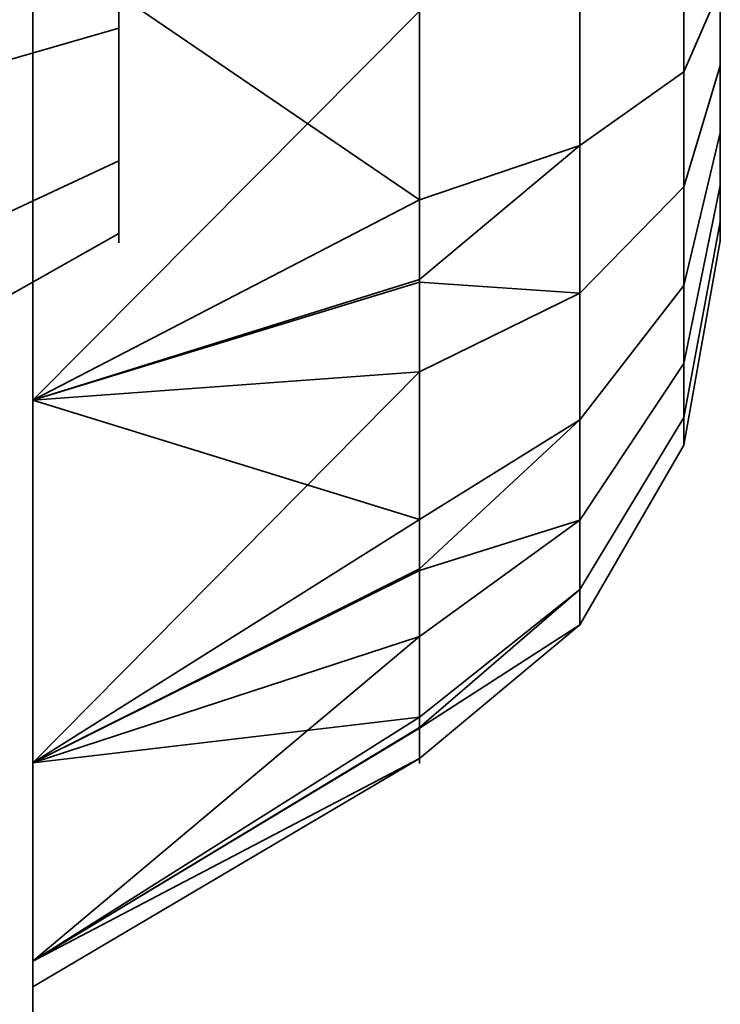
# Model space of a CAD drawing. Header units: millimetres. Extents: x -503 to 6703, y -110 to 249.
# Tile 946 of 1056: x 4031.485 to 4032.3, y -12.986 to -11.84. Entities that reach past the tile are written whole.
import ezdxf

# ---------------------------------------------------------------- set-up
doc = ezdxf.new("R2010")
doc.units = ezdxf.units.MM
doc.layers.add('152', color=7, linetype='Continuous', true_color=0xffffff)

# ---------------------------------------------------------------- blocks, each defined once
blk = doc.blocks.new('UG_SURFACE_348')
at = {"layer": '152', "color": 252, "linetype": 'Continuous', "lineweight": 35}
for points in [[(4030.7999, -22.0201, 980), (4030.7999, -1.6, 980), (4031.4999, -1.6, 980), (4031.4999, -22.0201, 980)], [(4031.4999, -11.1779, 983.7008), (4031.4999, -11.7428, 983.6414), (4031.4999, -22.0201, 980), (4031.4999, -1.6, 980)], [(4031.3549, -2.3881, 1164.1217), (4031.4999, -1.659, 1164.436), (4031.4999, -22.0201, 1172.0912)], [(4031.4999, -22.0201, 997.9088), (4031.4999, -1.659, 1005.5641), (4031.3549, -2.3881, 1005.8782)], [(4031.4999, -9.283, 994.683), (4031.4999, -8.7428, 994.8586), (4031.4999, -1.659, 1005.5641), (4031.4999, -22.0201, 997.9088)], [(4031.4999, -22.0201, 1172.0912), (4031.4999, -1.659, 1164.436), (4031.4999, -3, 1165)], [(4031.4999, -22.0201, 1172.0912), (4031.3864, -22.2146, 1171.5738), (4031.3549, -2.3881, 1164.1217)], [(4031.3549, -2.3881, 1005.8782), (4031.3864, -22.2146, 998.4262), (4031.4999, -22.0201, 997.9088)], [(4031.4999, -22.0201, 1190.0001), (4031.4999, -3, 1165), (4031.4999, -9.7051, 1175.6971)], [(4031.4999, -3, 1165), (4031.4999, -22.0201, 1190.0001), (4031.4999, -22.0201, 1172.0912)], [(4031.4999, -22.0201, 1190.0001), (4031.4999, -5, 1190.0001), (4030.7999, -5, 1190.0001), (4030.7999, -22.0201, 1190.0001)], [(4031.4999, -5, 1190.0001), (4031.4999, -22.0201, 1190.0001), (4031.4999, -11.7428, 1186.3586), (4031.4999, -11.1779, 1186.2992)], [(4031.4999, -12.7051, 985.8029), (4031.4999, -7.686, 992.4849), (4031.4999, -8.1779, 992.2009)], [(4031.4999, -7.686, 992.4849), (4031.4999, -12.7051, 985.8029), (4031.4999, -12.283, 986.183)], [(4031.4999, -12.283, 986.183), (4031.4999, -11.7428, 986.3585), (4031.4999, -7.686, 992.4849)], [(4031.4999, -8.1779, 992.2009), (4031.4999, -8.7428, 992.1415), (4031.4999, -12.7051, 985.8029)], [(4031.4999, -12.7051, 985.8029), (4031.4999, -8.7428, 992.1415), (4031.4999, -9.283, 992.317)], [(4031.4999, -11.7428, 1183.6414), (4031.4999, -12.283, 1183.817), (4031.4999, -9.283, 1177.683)], [(4031.4999, -22.0201, 997.9088), (4031.4999, -9.7051, 994.3029), (4031.4999, -9.283, 994.683)], [(4031.4999, -9.7051, 1177.303), (4031.4999, -9.283, 1177.683), (4031.4999, -12.283, 1183.817)], [(4031.4999, -12.7051, 985.8029), (4031.4999, -9.283, 992.317), (4031.4999, -9.7051, 992.6971), (4031.4999, -22.0201, 980)], [(4031.4999, -22.0201, 1190.0001), (4031.4999, -9.7051, 1175.6971), (4031.4999, -9.9362, 1176.216)], [(4031.4999, -9.9362, 1176.784), (4031.4999, -9.7051, 1177.303), (4031.4999, -12.283, 1183.817)], [(4031.4999, -22.0201, 980), (4031.4999, -9.7051, 992.6971), (4031.4999, -9.9362, 993.216)], [(4031.4999, -9.9362, 993.784), (4031.4999, -9.7051, 994.3029), (4031.4999, -22.0201, 997.9088)], [(4031.4999, -12.283, 1183.817), (4031.4999, -9.9362, 1176.216), (4031.4999, -9.966, 1176.5)], [(4031.4999, -9.9362, 1176.216), (4031.4999, -12.283, 1183.817), (4031.4999, -12.7051, 1184.1971), (4031.4999, -22.0201, 1190.0001)], [(4031.4999, -9.966, 1176.5), (4031.4999, -9.9362, 1176.784), (4031.4999, -12.283, 1183.817)], [(4031.4999, -22.0201, 997.9088), (4031.4999, -22.0201, 980), (4031.4999, -9.9362, 993.216), (4031.4999, -9.966, 993.5)], [(4031.4999, -9.966, 993.5), (4031.4999, -9.9362, 993.784), (4031.4999, -22.0201, 997.9088)], [(4031.6, -11.85, 985.433), (4031.6, -11.6523, 985.4972), (4031.6, -11.4455, 985.4755), (4031.6, -11.6, 985)], [(4031.6, -11.85, 1185.433), (4031.6, -11.6523, 1185.4973), (4031.6, -11.4455, 1185.4756), (4031.6, -11.6, 1184.9999)], [(4031.6, -11.6523, 984.5027), (4031.6, -11.85, 984.567), (4031.6, -12.0045, 984.7061), (4031.6, -11.6, 985)], [(4031.6, -12.0045, 984.7061), (4031.6, -12.0891, 984.8961), (4031.6, -12.0891, 985.104), (4031.6, -11.6, 985)], [(4031.6, -12.0891, 985.104), (4031.6, -12.0045, 985.2939), (4031.6, -11.85, 985.433), (4031.6, -11.6, 985)], [(4031.6, -11.6523, 1184.5027), (4031.6, -11.85, 1184.567), (4031.6, -12.0045, 1184.7061), (4031.6, -11.6, 1184.9999)], [(4031.6, -12.0045, 1184.7061), (4031.6, -12.0891, 1184.896), (4031.6, -12.0891, 1185.104), (4031.6, -11.6, 1184.9999)], [(4031.6, -12.0891, 1185.104), (4031.6, -12.0045, 1185.2939), (4031.6, -11.85, 1185.433), (4031.6, -11.6, 1184.9999)], [(4032.1364, -11.6, 1184.0501), (4032.1364, -11.9864, 1184.1322), (4031.95, -12.0499, 1183.9894), (4031.95, -11.7119, 1183.9175)], [(4032.1364, -11.6, 984.05), (4032.1364, -11.9864, 984.1322), (4031.95, -12.0499, 983.9894), (4031.95, -11.7119, 983.9175)], [(4032.2576, -11.6, 1184.2606), (4032.2576, -11.9007, 1184.3245), (4032.1364, -11.9864, 1184.1322), (4032.1364, -11.6, 1184.0501)], [(4032.2576, -11.6, 984.2606), (4032.2576, -11.9007, 984.3245), (4032.1364, -11.9864, 984.1322), (4032.1364, -11.6, 984.05)], [(4032.3, -11.6, 1184.5), (4032.3, -11.8034, 1184.5433), (4032.2576, -11.9007, 1184.3245), (4032.2576, -11.6, 1184.2606)], [(4032.3, -11.6, 984.5), (4032.3, -11.8034, 984.5432), (4032.2576, -11.9007, 984.3245), (4032.2576, -11.6, 984.2606)], [(4032.3, -11.704, 1185.4891), (4032.3, -11.8939, 1185.4045), (4032.3, -12.033, 1185.25), (4032.3, -11.6, 1184.9999)], [(4032.3, -12.033, 1185.25), (4032.3, -12.0973, 1185.0523), (4032.3, -12.0755, 1184.8454), (4032.3, -11.6, 1184.9999)], [(4032.3, -12.0755, 1184.8454), (4032.3, -11.9716, 1184.6654), (4032.3, -11.8034, 1184.5433), (4032.3, -11.6, 1184.9999)], [(4032.3, -11.704, 985.4891), (4032.3, -11.8939, 985.4045), (4032.3, -12.033, 985.25), (4032.3, -11.6, 985)], [(4032.3, -12.033, 985.25), (4032.3, -12.0973, 985.0523), (4032.3, -12.0755, 984.8455), (4032.3, -11.6, 985)], [(4032.3, -12.0755, 984.8455), (4032.3, -11.9716, 984.6655), (4032.3, -11.8034, 984.5432), (4032.3, -11.6, 985)], [(4031.6, -11.6523, 985.4972), (4031.6, -11.85, 985.433), (4030.7999, -12.0809, 985.833), (4030.7999, -11.7005, 985.9566)], [(4031.6, -11.85, 984.567), (4031.6, -11.6523, 984.5027), (4030.7999, -11.7005, 984.0434), (4030.7999, -12.0809, 984.167)], [(4031.6, -11.6523, 1185.4973), (4031.6, -11.85, 1185.433), (4030.7999, -12.0809, 1185.833), (4030.7999, -11.7005, 1185.9566)], [(4031.6, -11.85, 1184.567), (4031.6, -11.6523, 1184.5027), (4030.7999, -11.7005, 1184.0434), (4030.7999, -12.0809, 1184.167)], [(4032.3, -11.8939, 1185.4045), (4032.3, -11.704, 1185.4891), (4032.2576, -11.7537, 1185.7233), (4032.2576, -12.0346, 1185.5983)], [(4032.3, -11.8939, 985.4045), (4032.3, -11.704, 985.4891), (4032.2576, -11.7537, 985.7233), (4032.2576, -12.0346, 985.5982)], [(4031.4999, -11.7428, 1183.6414), (4031.95, -11.7119, 1183.9175), (4031.95, -12.0499, 1183.9894)], [(4031.4999, -11.7428, 983.6414), (4031.95, -11.7119, 983.9175), (4031.95, -12.0499, 983.9894)], [(4031.4999, -22.0201, 1190.0001), (4031.4999, -12.283, 1186.183), (4031.4999, -11.7428, 1186.3586)], [(4031.4999, -22.0201, 980), (4031.4999, -11.7428, 983.6414), (4031.4999, -12.283, 983.817)], [(4031.95, -12.0499, 1183.9894), (4031.4999, -12.283, 1183.817), (4031.4999, -11.7428, 1183.6414)], [(4031.95, -11.83, 1186.082), (4031.4999, -11.7428, 1186.3586), (4031.4999, -12.283, 1186.183)], [(4031.95, -12.0499, 983.9894), (4031.4999, -12.283, 983.817), (4031.4999, -11.7428, 983.6414)], [(4031.95, -11.83, 986.082), (4031.4999, -11.7428, 986.3585), (4031.4999, -12.283, 986.183)], [(4032.2576, -12.0346, 1185.5983), (4032.2576, -11.7537, 1185.7233), (4032.1364, -11.7975, 1185.9292), (4032.1364, -12.1584, 1185.7685)], [(4032.2576, -12.0346, 985.5982), (4032.2576, -11.7537, 985.7233), (4032.1364, -11.7975, 985.9292), (4032.1364, -12.1584, 985.7685)], [(4032.1364, -12.1584, 1185.7685), (4032.1364, -11.7975, 1185.9292), (4031.95, -11.83, 1186.082), (4031.95, -12.1457, 1185.9415)], [(4032.1364, -12.1584, 985.7685), (4032.1364, -11.7975, 985.9292), (4031.95, -11.83, 986.082), (4031.95, -12.1457, 985.9415)], [(4032.3, -11.8034, 1184.5433), (4032.3, -11.9716, 1184.6654), (4032.2576, -12.1495, 1184.5052), (4032.2576, -11.9007, 1184.3245)], [(4032.3, -11.8034, 984.5432), (4032.3, -11.9716, 984.6655), (4032.2576, -12.1495, 984.5052), (4032.2576, -11.9007, 984.3245)], [(4031.4999, -12.283, 1186.183), (4031.95, -12.1457, 1185.9415), (4031.95, -11.83, 1186.082)], [(4031.4999, -12.283, 986.183), (4031.95, -12.1457, 985.9415), (4031.95, -11.83, 986.082)], [(4031.6, -11.85, 985.433), (4031.6, -12.0045, 985.2939), (4030.7999, -12.3782, 985.5654), (4030.7999, -12.0809, 985.833)], [(4031.6, -12.0045, 984.7061), (4031.6, -11.85, 984.567), (4030.7999, -12.0809, 984.167), (4030.7999, -12.3782, 984.4346)], [(4031.6, -11.85, 1185.433), (4031.6, -12.0045, 1185.2939), (4030.7999, -12.3782, 1185.5654), (4030.7999, -12.0809, 1185.833)], [(4031.6, -12.0045, 1184.7061), (4031.6, -11.85, 1184.567), (4030.7999, -12.0809, 1184.167), (4030.7999, -12.3782, 1184.4347)], [(4032.3, -12.033, 1185.25), (4032.3, -11.8939, 1185.4045), (4032.2576, -12.0346, 1185.5983), (4032.2576, -12.2404, 1185.3697)], [(4032.3, -12.033, 985.25), (4032.3, -11.8939, 985.4045), (4032.2576, -12.0346, 985.5982), (4032.2576, -12.2404, 985.3697)], [(4032.2576, -11.9007, 1184.3245), (4032.2576, -12.1495, 1184.5052), (4032.1364, -12.306, 1184.3643), (4032.1364, -11.9864, 1184.1322)], [(4032.2576, -11.9007, 984.3245), (4032.2576, -12.1495, 984.5052), (4032.1364, -12.306, 984.3643), (4032.1364, -11.9864, 984.1322)], [(4032.3, -11.9716, 1184.6654), (4032.3, -12.0755, 1184.8454), (4032.2576, -12.3032, 1184.7715), (4032.2576, -12.1495, 1184.5052)], [(4032.3, -11.9716, 984.6655), (4032.3, -12.0755, 984.8455), (4032.2576, -12.3032, 984.7715), (4032.2576, -12.1495, 984.5052)], [(4032.1364, -11.9864, 1184.1322), (4032.1364, -12.306, 1184.3643), (4031.95, -12.4221, 1184.2598), (4031.95, -12.1425, 1184.0566)], [(4031.95, -12.1425, 1184.0566), (4031.95, -12.0499, 1183.9894), (4032.1364, -11.9864, 1184.1322)], [(4032.1364, -11.9864, 984.1322), (4032.1364, -12.306, 984.3643), (4031.95, -12.4221, 984.2598), (4031.95, -12.1425, 984.0567)], [(4031.95, -12.1425, 984.0567), (4031.95, -12.0499, 983.9894), (4032.1364, -11.9864, 984.1322)], [(4031.6, -12.0045, 985.2939), (4031.6, -12.0891, 985.104), (4030.7999, -12.5409, 985.2), (4030.7999, -12.3782, 985.5654)], [(4031.6, -12.0891, 984.8961), (4031.6, -12.0045, 984.7061), (4030.7999, -12.3782, 984.4346), (4030.7999, -12.5409, 984.8)], [(4031.6, -12.0045, 1185.2939), (4031.6, -12.0891, 1185.104), (4030.7999, -12.5409, 1185.2), (4030.7999, -12.3782, 1185.5654)], [(4031.6, -12.0891, 1184.896), (4031.6, -12.0045, 1184.7061), (4030.7999, -12.3782, 1184.4347), (4030.7999, -12.5409, 1184.8)], [(4032.2576, -12.2404, 1185.3697), (4032.2576, -12.0346, 1185.5983), (4032.1364, -12.1584, 1185.7685), (4032.1364, -12.4227, 1185.475)], [(4032.2576, -12.2404, 985.3697), (4032.2576, -12.0346, 985.5982), (4032.1364, -12.1584, 985.7685), (4032.1364, -12.4227, 985.475)], [(4032.3, -12.0973, 1185.0523), (4032.3, -12.033, 1185.25), (4032.2576, -12.2404, 1185.3697), (4032.2576, -12.3354, 1185.0773)], [(4032.3, -12.0973, 985.0523), (4032.3, -12.033, 985.25), (4032.2576, -12.2404, 985.3697), (4032.2576, -12.3354, 985.0773)], [(4031.95, -12.0499, 1183.9894), (4031.95, -12.1425, 1184.0566), (4031.4999, -12.283, 1183.817)], [(4031.95, -12.0499, 983.9894), (4031.95, -12.1425, 984.0567), (4031.4999, -12.283, 983.817)], [(4032.3, -12.0755, 1184.8454), (4032.3, -12.0973, 1185.0523), (4032.2576, -12.3354, 1185.0773), (4032.2576, -12.3032, 1184.7715)], [(4032.3, -12.0755, 984.8455), (4032.3, -12.0973, 985.0523), (4032.2576, -12.3354, 985.0773), (4032.2576, -12.3032, 984.7715)], [(4031.6, -12.0891, 985.104), (4031.6, -12.0891, 984.8961), (4030.7999, -12.5409, 984.8), (4030.7999, -12.5409, 985.2)], [(4031.6, -12.0891, 1185.104), (4031.6, -12.0891, 1184.896), (4030.7999, -12.5409, 1184.8), (4030.7999, -12.5409, 1185.2)], [(4031.4999, -12.283, 1183.817), (4031.95, -12.1425, 1184.0566), (4031.95, -12.4221, 1184.2598)], [(4031.4999, -12.283, 983.817), (4031.95, -12.1425, 984.0567), (4031.95, -12.4221, 984.2598)], [(4031.95, -12.2502, 1185.895), (4031.95, -12.1457, 1185.9415), (4031.4999, -12.283, 1186.183)], [(4031.95, -12.2502, 985.895), (4031.95, -12.1457, 985.9415), (4031.4999, -12.283, 986.183)], [(4031.95, -12.1457, 1185.9415), (4031.95, -12.2502, 1185.895), (4032.1364, -12.1584, 1185.7685)], [(4031.95, -12.1457, 985.9415), (4031.95, -12.2502, 985.895), (4032.1364, -12.1584, 985.7685)], [(4032.2576, -12.1495, 1184.5052), (4032.2576, -12.3032, 1184.7715), (4032.1364, -12.5035, 1184.7064), (4032.1364, -12.306, 1184.3643)], [(4032.2576, -12.1495, 984.5052), (4032.2576, -12.3032, 984.7715), (4032.1364, -12.5035, 984.7065), (4032.1364, -12.306, 984.3643)], [(4032.1364, -12.4227, 1185.475), (4032.1364, -12.1584, 1185.7685), (4031.95, -12.2502, 1185.895), (4031.95, -12.4815, 1185.6381)], [(4032.1364, -12.4227, 985.475), (4032.1364, -12.1584, 985.7685), (4031.95, -12.2502, 985.895), (4031.95, -12.4815, 985.6381)], [(4032.2576, -12.3354, 1185.0773), (4032.2576, -12.2404, 1185.3697), (4032.1364, -12.4227, 1185.475), (4032.1364, -12.5447, 1185.0992)], [(4032.2576, -12.3354, 985.0773), (4032.2576, -12.2404, 985.3697), (4032.1364, -12.4227, 985.475), (4032.1364, -12.5447, 985.0993)], [(4031.4999, -12.7051, 1185.8029), (4031.95, -12.4815, 1185.6381), (4031.95, -12.2502, 1185.895)], [(4031.95, -12.2502, 1185.895), (4031.4999, -12.283, 1186.183), (4031.4999, -12.7051, 1185.8029)], [(4031.4999, -12.7051, 985.8029), (4031.95, -12.4815, 985.6381), (4031.95, -12.2502, 985.895)], [(4031.95, -12.2502, 985.895), (4031.4999, -12.283, 986.183), (4031.4999, -12.7051, 985.8029)], [(4031.4999, -12.7051, 1185.8029), (4031.4999, -12.283, 1186.183), (4031.4999, -22.0201, 1190.0001)], [(4031.4999, -12.283, 983.817), (4031.4999, -12.7051, 984.1971), (4031.4999, -22.0201, 980)], [(4031.95, -12.4221, 1184.2598), (4031.4999, -12.7051, 1184.1971), (4031.4999, -12.283, 1183.817)], [(4031.95, -12.4221, 984.2598), (4031.4999, -12.7051, 984.1971), (4031.4999, -12.283, 983.817)], [(4032.1364, -12.306, 1184.3643), (4032.1364, -12.5035, 1184.7064), (4031.95, -12.6521, 1184.6582), (4031.95, -12.4793, 1184.3588)], [(4031.95, -12.4793, 1184.3588), (4031.95, -12.4221, 1184.2598), (4032.1364, -12.306, 1184.3643)], [(4032.1364, -12.306, 984.3643), (4032.1364, -12.5035, 984.7065), (4031.95, -12.6521, 984.6582), (4031.95, -12.4793, 984.3588)], [(4031.95, -12.4793, 984.3588), (4031.95, -12.4221, 984.2598), (4032.1364, -12.306, 984.3643)], [(4032.2576, -12.3032, 1184.7715), (4032.2576, -12.3354, 1185.0773), (4032.1364, -12.5447, 1185.0992), (4032.1364, -12.5035, 1184.7064)], [(4032.2576, -12.3032, 984.7715), (4032.2576, -12.3354, 985.0773), (4032.1364, -12.5447, 985.0993), (4032.1364, -12.5035, 984.7065)], [(4031.95, -12.4221, 1184.2598), (4031.95, -12.4793, 1184.3588), (4031.4999, -12.7051, 1184.1971)], [(4031.95, -12.4221, 984.2598), (4031.95, -12.4793, 984.3588), (4031.4999, -12.7051, 984.1971)], [(4032.1364, -12.5447, 1185.0992), (4032.1364, -12.4227, 1185.475), (4031.95, -12.558, 1185.5531), (4031.95, -12.6648, 1185.2244)], [(4031.95, -12.4815, 1185.6381), (4031.95, -12.558, 1185.5531), (4032.1364, -12.4227, 1185.475)], [(4032.1364, -12.5447, 985.0993), (4032.1364, -12.4227, 985.475), (4031.95, -12.558, 985.5531), (4031.95, -12.6648, 985.2244)], [(4031.95, -12.4815, 985.6381), (4031.95, -12.558, 985.5531), (4032.1364, -12.4227, 985.475)], [(4031.4999, -12.7051, 1184.1971), (4031.95, -12.4793, 1184.3588), (4031.95, -12.6521, 1184.6582)], [(4031.4999, -12.7051, 984.1971), (4031.95, -12.4793, 984.3588), (4031.95, -12.6521, 984.6582)], [(4031.95, -12.558, 1185.5531), (4031.95, -12.4815, 1185.6381), (4031.4999, -12.7051, 1185.8029)], [(4031.95, -12.558, 985.5531), (4031.95, -12.4815, 985.6381), (4031.4999, -12.7051, 985.8029)], [(4032.1364, -12.5035, 1184.7064), (4032.1364, -12.5447, 1185.0992), (4031.95, -12.7002, 1185.1156), (4031.95, -12.664, 1184.7719)], [(4031.95, -12.664, 1184.7719), (4031.95, -12.6521, 1184.6582), (4032.1364, -12.5035, 1184.7064)], [(4032.1364, -12.5035, 984.7065), (4032.1364, -12.5447, 985.0993), (4031.95, -12.7002, 985.1156), (4031.95, -12.664, 984.7719)], [(4031.95, -12.664, 984.7719), (4031.95, -12.6521, 984.6582), (4032.1364, -12.5035, 984.7065)], [(4031.95, -12.6648, 1185.2244), (4031.95, -12.7002, 1185.1156), (4032.1364, -12.5447, 1185.0992)], [(4031.95, -12.6648, 985.2244), (4031.95, -12.7002, 985.1156), (4032.1364, -12.5447, 985.0993)], [(4031.4999, -12.9362, 1185.284), (4031.95, -12.6648, 1185.2244), (4031.95, -12.558, 1185.5531)], [(4031.95, -12.558, 1185.5531), (4031.4999, -12.7051, 1185.8029), (4031.4999, -12.9362, 1185.284)], [(4031.4999, -12.9362, 985.284), (4031.95, -12.6648, 985.2244), (4031.95, -12.558, 985.5531)], [(4031.95, -12.558, 985.5531), (4031.4999, -12.7051, 985.8029), (4031.4999, -12.9362, 985.284)], [(4031.95, -12.6521, 1184.6582), (4031.4999, -12.9362, 1184.716), (4031.4999, -12.7051, 1184.1971)], [(4031.95, -12.6521, 1184.6582), (4031.95, -12.664, 1184.7719), (4031.4999, -12.9362, 1184.716)], [(4031.95, -12.6521, 984.6582), (4031.4999, -12.9362, 984.716), (4031.4999, -12.7051, 984.1971)], [(4031.95, -12.6521, 984.6582), (4031.95, -12.664, 984.7719), (4031.4999, -12.9362, 984.716)], [(4031.4999, -12.966, 1184.9999), (4031.4999, -12.9362, 1184.716), (4031.95, -12.664, 1184.7719), (4031.95, -12.7002, 1185.1156)], [(4031.4999, -12.966, 985), (4031.4999, -12.9362, 984.716), (4031.95, -12.664, 984.7719), (4031.95, -12.7002, 985.1156)], [(4031.95, -12.7002, 1185.1156), (4031.95, -12.6648, 1185.2244), (4031.4999, -12.9362, 1185.284)], [(4031.95, -12.7002, 985.1156), (4031.95, -12.6648, 985.2244), (4031.4999, -12.9362, 985.284)], [(4031.95, -12.7002, 1185.1156), (4031.4999, -12.9362, 1185.284), (4031.4999, -12.966, 1184.9999)], [(4031.95, -12.7002, 985.1156), (4031.4999, -12.9362, 985.284), (4031.4999, -12.966, 985)], [(4031.4999, -22.0201, 980), (4031.4999, -12.9362, 985.284), (4031.4999, -12.7051, 985.8029)], [(4031.4999, -22.0201, 1190.0001), (4031.4999, -12.7051, 1184.1971), (4031.4999, -12.9362, 1184.716)], [(4031.4999, -22.0201, 980), (4031.4999, -12.7051, 984.1971), (4031.4999, -12.9362, 984.716)], [(4031.4999, -12.9362, 1185.284), (4031.4999, -12.7051, 1185.8029), (4031.4999, -22.0201, 1190.0001)], [(4031.4999, -22.0201, 1190.0001), (4031.4999, -12.9362, 1184.716), (4031.4999, -12.966, 1184.9999)], [(4031.4999, -12.966, 1184.9999), (4031.4999, -12.9362, 1185.284), (4031.4999, -22.0201, 1190.0001)], [(4031.4999, -22.0201, 980), (4031.4999, -12.9362, 984.716), (4031.4999, -12.966, 985)], [(4031.4999, -12.966, 985), (4031.4999, -12.9362, 985.284), (4031.4999, -22.0201, 980)]]:
    blk.add_3dface(points, dxfattribs=at)
blk = doc.blocks.new('UG_SURFACE_384')
at = {"layer": '152', "color": 252, "linetype": 'Continuous', "lineweight": 35}
for points in [[(4031.4999, 62.62, 2021.75), (4031.4999, 62.62, -7.75), (4031.4999, -26.22, -7.75), (4031.4999, -26.22, 2021.75)], [(4033, -26.22, 2020.2501), (4033, 62.62, 2020.2501), (4031.4999, 62.62, 2021.75), (4031.4999, -26.22, 2021.75)], [(4033, 62.62, -7.75), (4033, -26.22, -7.75), (4031.4999, -26.22, -7.75), (4031.4999, 62.62, -7.75)]]:
    blk.add_3dface(points, dxfattribs=at)
blk = doc.blocks.new('UG_SURFACE_385')
at = {"layer": '152', "color": 252, "linetype": 'Continuous', "lineweight": 35}
for points in [[(4031.4999, 62.62, 2021.75), (4031.4999, 62.62, -7.75), (4031.4999, -26.22, -7.75), (4031.4999, -26.22, 2021.75)], [(4033, -26.22, 2020.2501), (4033, 62.62, 2020.2501), (4031.4999, 62.62, 2021.75), (4031.4999, -26.22, 2021.75)], [(4033, 62.62, -7.75), (4033, -26.22, -7.75), (4031.4999, -26.22, -7.75), (4031.4999, 62.62, -7.75)]]:
    blk.add_3dface(points, dxfattribs=at)
blk = doc.blocks.new('UG_SURFACE_386')
at = {"layer": '152', "color": 252, "linetype": 'Continuous', "lineweight": 35}
for points in [[(4031.4999, -26.22, 2021.75), (4968.5001, -26.22, 2021.75), (4968.5001, 62.62, 2021.75), (4031.4999, 62.62, 2021.75)], [(4033, 62.62, 2020.2501), (4033, -26.22, 2020.2501), (4031.4999, -26.22, 2021.75), (4031.4999, 62.62, 2021.75)], [(3977.9999, -9.3, 2075.2499), (3977.9999, -26.22, 2075.2499), (5021.9998, -26.22, 2075.2499), (5021.9998, -9.3, 2075.2499)], [(3979.5001, -9.3, 2073.75), (5020.5002, -9.3, 2073.75), (5020.5002, -26.22, 2073.75), (3979.5001, -26.22, 2073.75)]]:
    blk.add_3dface(points, dxfattribs=at)
blk = doc.blocks.new('UG_SURFACE_391')
at = {"layer": '152', "color": 252, "linetype": 'Continuous', "lineweight": 35}
for points in [[(4030.7999, -22.0201, 980), (4030.7999, -1.6, 980), (4031.4999, -1.6, 980), (4031.4999, -22.0201, 980)], [(4031.4999, -11.1779, 983.7008), (4031.4999, -11.7428, 983.6414), (4031.4999, -22.0201, 980), (4031.4999, -1.6, 980)], [(4031.3549, -2.3881, 1164.1217), (4031.4999, -1.659, 1164.436), (4031.4999, -22.0201, 1172.0912)], [(4031.4999, -22.0201, 997.9088), (4031.4999, -1.659, 1005.5641), (4031.3549, -2.3881, 1005.8782)], [(4031.4999, -9.283, 994.683), (4031.4999, -8.7428, 994.8586), (4031.4999, -1.659, 1005.5641), (4031.4999, -22.0201, 997.9088)], [(4031.4999, -22.0201, 1172.0912), (4031.4999, -1.659, 1164.436), (4031.4999, -3, 1165)], [(4031.4999, -22.0201, 1172.0912), (4031.3864, -22.2146, 1171.5738), (4031.3549, -2.3881, 1164.1217)], [(4031.3549, -2.3881, 1005.8782), (4031.3864, -22.2146, 998.4262), (4031.4999, -22.0201, 997.9088)], [(4031.4999, -22.0201, 1190.0001), (4031.4999, -3, 1165), (4031.4999, -9.7051, 1175.6971)], [(4031.4999, -3, 1165), (4031.4999, -22.0201, 1190.0001), (4031.4999, -22.0201, 1172.0912)], [(4031.4999, -22.0201, 1190.0001), (4031.4999, -5, 1190.0001), (4030.7999, -5, 1190.0001), (4030.7999, -22.0201, 1190.0001)], [(4031.4999, -5, 1190.0001), (4031.4999, -22.0201, 1190.0001), (4031.4999, -11.7428, 1186.3586), (4031.4999, -11.1779, 1186.2992)], [(4031.4999, -12.7051, 985.8029), (4031.4999, -7.686, 992.4849), (4031.4999, -8.1779, 992.2009)], [(4031.4999, -7.686, 992.4849), (4031.4999, -12.7051, 985.8029), (4031.4999, -12.283, 986.183)], [(4031.4999, -12.283, 986.183), (4031.4999, -11.7428, 986.3585), (4031.4999, -7.686, 992.4849)], [(4031.4999, -8.1779, 992.2009), (4031.4999, -8.7428, 992.1415), (4031.4999, -12.7051, 985.8029)], [(4031.4999, -12.7051, 985.8029), (4031.4999, -8.7428, 992.1415), (4031.4999, -9.283, 992.317)], [(4031.4999, -11.7428, 1183.6414), (4031.4999, -12.283, 1183.817), (4031.4999, -9.283, 1177.683)], [(4031.4999, -22.0201, 997.9088), (4031.4999, -9.7051, 994.3029), (4031.4999, -9.283, 994.683)], [(4031.4999, -9.7051, 1177.303), (4031.4999, -9.283, 1177.683), (4031.4999, -12.283, 1183.817)], [(4031.4999, -12.7051, 985.8029), (4031.4999, -9.283, 992.317), (4031.4999, -9.7051, 992.6971), (4031.4999, -22.0201, 980)], [(4031.4999, -22.0201, 1190.0001), (4031.4999, -9.7051, 1175.6971), (4031.4999, -9.9362, 1176.216)], [(4031.4999, -9.9362, 1176.784), (4031.4999, -9.7051, 1177.303), (4031.4999, -12.283, 1183.817)], [(4031.4999, -22.0201, 980), (4031.4999, -9.7051, 992.6971), (4031.4999, -9.9362, 993.216)], [(4031.4999, -9.9362, 993.784), (4031.4999, -9.7051, 994.3029), (4031.4999, -22.0201, 997.9088)], [(4031.4999, -12.283, 1183.817), (4031.4999, -9.9362, 1176.216), (4031.4999, -9.966, 1176.5)], [(4031.4999, -9.9362, 1176.216), (4031.4999, -12.283, 1183.817), (4031.4999, -12.7051, 1184.1971), (4031.4999, -22.0201, 1190.0001)], [(4031.4999, -9.966, 1176.5), (4031.4999, -9.9362, 1176.784), (4031.4999, -12.283, 1183.817)], [(4031.4999, -22.0201, 997.9088), (4031.4999, -22.0201, 980), (4031.4999, -9.9362, 993.216), (4031.4999, -9.966, 993.5)], [(4031.4999, -9.966, 993.5), (4031.4999, -9.9362, 993.784), (4031.4999, -22.0201, 997.9088)], [(4031.6, -11.85, 985.433), (4031.6, -11.6523, 985.4972), (4031.6, -11.4455, 985.4755), (4031.6, -11.6, 985)], [(4031.6, -11.85, 1185.433), (4031.6, -11.6523, 1185.4973), (4031.6, -11.4455, 1185.4756), (4031.6, -11.6, 1184.9999)], [(4031.6, -11.6523, 984.5027), (4031.6, -11.85, 984.567), (4031.6, -12.0045, 984.7061), (4031.6, -11.6, 985)], [(4031.6, -12.0045, 984.7061), (4031.6, -12.0891, 984.8961), (4031.6, -12.0891, 985.104), (4031.6, -11.6, 985)], [(4031.6, -12.0891, 985.104), (4031.6, -12.0045, 985.2939), (4031.6, -11.85, 985.433), (4031.6, -11.6, 985)], [(4031.6, -11.6523, 1184.5027), (4031.6, -11.85, 1184.567), (4031.6, -12.0045, 1184.7061), (4031.6, -11.6, 1184.9999)], [(4031.6, -12.0045, 1184.7061), (4031.6, -12.0891, 1184.896), (4031.6, -12.0891, 1185.104), (4031.6, -11.6, 1184.9999)], [(4031.6, -12.0891, 1185.104), (4031.6, -12.0045, 1185.2939), (4031.6, -11.85, 1185.433), (4031.6, -11.6, 1184.9999)], [(4032.1364, -11.6, 1184.0501), (4032.1364, -11.9864, 1184.1322), (4031.95, -12.0499, 1183.9894), (4031.95, -11.7119, 1183.9175)], [(4032.1364, -11.6, 984.05), (4032.1364, -11.9864, 984.1322), (4031.95, -12.0499, 983.9894), (4031.95, -11.7119, 983.9175)], [(4032.2576, -11.6, 1184.2606), (4032.2576, -11.9007, 1184.3245), (4032.1364, -11.9864, 1184.1322), (4032.1364, -11.6, 1184.0501)], [(4032.2576, -11.6, 984.2606), (4032.2576, -11.9007, 984.3245), (4032.1364, -11.9864, 984.1322), (4032.1364, -11.6, 984.05)], [(4032.3, -11.6, 1184.5), (4032.3, -11.8034, 1184.5433), (4032.2576, -11.9007, 1184.3245), (4032.2576, -11.6, 1184.2606)], [(4032.3, -11.6, 984.5), (4032.3, -11.8034, 984.5432), (4032.2576, -11.9007, 984.3245), (4032.2576, -11.6, 984.2606)], [(4032.3, -11.704, 1185.4891), (4032.3, -11.8939, 1185.4045), (4032.3, -12.033, 1185.25), (4032.3, -11.6, 1184.9999)], [(4032.3, -12.033, 1185.25), (4032.3, -12.0973, 1185.0523), (4032.3, -12.0755, 1184.8454), (4032.3, -11.6, 1184.9999)], [(4032.3, -12.0755, 1184.8454), (4032.3, -11.9716, 1184.6654), (4032.3, -11.8034, 1184.5433), (4032.3, -11.6, 1184.9999)], [(4032.3, -11.704, 985.4891), (4032.3, -11.8939, 985.4045), (4032.3, -12.033, 985.25), (4032.3, -11.6, 985)], [(4032.3, -12.033, 985.25), (4032.3, -12.0973, 985.0523), (4032.3, -12.0755, 984.8455), (4032.3, -11.6, 985)], [(4032.3, -12.0755, 984.8455), (4032.3, -11.9716, 984.6655), (4032.3, -11.8034, 984.5432), (4032.3, -11.6, 985)], [(4031.6, -11.6523, 985.4972), (4031.6, -11.85, 985.433), (4030.7999, -12.0809, 985.833), (4030.7999, -11.7005, 985.9566)], [(4031.6, -11.85, 984.567), (4031.6, -11.6523, 984.5027), (4030.7999, -11.7005, 984.0434), (4030.7999, -12.0809, 984.167)], [(4031.6, -11.6523, 1185.4973), (4031.6, -11.85, 1185.433), (4030.7999, -12.0809, 1185.833), (4030.7999, -11.7005, 1185.9566)], [(4031.6, -11.85, 1184.567), (4031.6, -11.6523, 1184.5027), (4030.7999, -11.7005, 1184.0434), (4030.7999, -12.0809, 1184.167)], [(4032.3, -11.8939, 1185.4045), (4032.3, -11.704, 1185.4891), (4032.2576, -11.7537, 1185.7233), (4032.2576, -12.0346, 1185.5983)], [(4032.3, -11.8939, 985.4045), (4032.3, -11.704, 985.4891), (4032.2576, -11.7537, 985.7233), (4032.2576, -12.0346, 985.5982)], [(4031.4999, -11.7428, 1183.6414), (4031.95, -11.7119, 1183.9175), (4031.95, -12.0499, 1183.9894)], [(4031.4999, -11.7428, 983.6414), (4031.95, -11.7119, 983.9175), (4031.95, -12.0499, 983.9894)], [(4031.4999, -22.0201, 1190.0001), (4031.4999, -12.283, 1186.183), (4031.4999, -11.7428, 1186.3586)], [(4031.4999, -22.0201, 980), (4031.4999, -11.7428, 983.6414), (4031.4999, -12.283, 983.817)], [(4031.95, -12.0499, 1183.9894), (4031.4999, -12.283, 1183.817), (4031.4999, -11.7428, 1183.6414)], [(4031.95, -11.83, 1186.082), (4031.4999, -11.7428, 1186.3586), (4031.4999, -12.283, 1186.183)], [(4031.95, -12.0499, 983.9894), (4031.4999, -12.283, 983.817), (4031.4999, -11.7428, 983.6414)], [(4031.95, -11.83, 986.082), (4031.4999, -11.7428, 986.3585), (4031.4999, -12.283, 986.183)], [(4032.2576, -12.0346, 1185.5983), (4032.2576, -11.7537, 1185.7233), (4032.1364, -11.7975, 1185.9292), (4032.1364, -12.1584, 1185.7685)], [(4032.2576, -12.0346, 985.5982), (4032.2576, -11.7537, 985.7233), (4032.1364, -11.7975, 985.9292), (4032.1364, -12.1584, 985.7685)], [(4032.1364, -12.1584, 1185.7685), (4032.1364, -11.7975, 1185.9292), (4031.95, -11.83, 1186.082), (4031.95, -12.1457, 1185.9415)], [(4032.1364, -12.1584, 985.7685), (4032.1364, -11.7975, 985.9292), (4031.95, -11.83, 986.082), (4031.95, -12.1457, 985.9415)], [(4032.3, -11.8034, 1184.5433), (4032.3, -11.9716, 1184.6654), (4032.2576, -12.1495, 1184.5052), (4032.2576, -11.9007, 1184.3245)], [(4032.3, -11.8034, 984.5432), (4032.3, -11.9716, 984.6655), (4032.2576, -12.1495, 984.5052), (4032.2576, -11.9007, 984.3245)], [(4031.4999, -12.283, 1186.183), (4031.95, -12.1457, 1185.9415), (4031.95, -11.83, 1186.082)], [(4031.4999, -12.283, 986.183), (4031.95, -12.1457, 985.9415), (4031.95, -11.83, 986.082)], [(4031.6, -11.85, 985.433), (4031.6, -12.0045, 985.2939), (4030.7999, -12.3782, 985.5654), (4030.7999, -12.0809, 985.833)], [(4031.6, -12.0045, 984.7061), (4031.6, -11.85, 984.567), (4030.7999, -12.0809, 984.167), (4030.7999, -12.3782, 984.4346)], [(4031.6, -11.85, 1185.433), (4031.6, -12.0045, 1185.2939), (4030.7999, -12.3782, 1185.5654), (4030.7999, -12.0809, 1185.833)], [(4031.6, -12.0045, 1184.7061), (4031.6, -11.85, 1184.567), (4030.7999, -12.0809, 1184.167), (4030.7999, -12.3782, 1184.4347)], [(4032.3, -12.033, 1185.25), (4032.3, -11.8939, 1185.4045), (4032.2576, -12.0346, 1185.5983), (4032.2576, -12.2404, 1185.3697)], [(4032.3, -12.033, 985.25), (4032.3, -11.8939, 985.4045), (4032.2576, -12.0346, 985.5982), (4032.2576, -12.2404, 985.3697)], [(4032.2576, -11.9007, 1184.3245), (4032.2576, -12.1495, 1184.5052), (4032.1364, -12.306, 1184.3643), (4032.1364, -11.9864, 1184.1322)], [(4032.2576, -11.9007, 984.3245), (4032.2576, -12.1495, 984.5052), (4032.1364, -12.306, 984.3643), (4032.1364, -11.9864, 984.1322)], [(4032.3, -11.9716, 1184.6654), (4032.3, -12.0755, 1184.8454), (4032.2576, -12.3032, 1184.7715), (4032.2576, -12.1495, 1184.5052)], [(4032.3, -11.9716, 984.6655), (4032.3, -12.0755, 984.8455), (4032.2576, -12.3032, 984.7715), (4032.2576, -12.1495, 984.5052)], [(4032.1364, -11.9864, 1184.1322), (4032.1364, -12.306, 1184.3643), (4031.95, -12.4221, 1184.2598), (4031.95, -12.1425, 1184.0566)], [(4031.95, -12.1425, 1184.0566), (4031.95, -12.0499, 1183.9894), (4032.1364, -11.9864, 1184.1322)], [(4032.1364, -11.9864, 984.1322), (4032.1364, -12.306, 984.3643), (4031.95, -12.4221, 984.2598), (4031.95, -12.1425, 984.0567)], [(4031.95, -12.1425, 984.0567), (4031.95, -12.0499, 983.9894), (4032.1364, -11.9864, 984.1322)], [(4031.6, -12.0045, 985.2939), (4031.6, -12.0891, 985.104), (4030.7999, -12.5409, 985.2), (4030.7999, -12.3782, 985.5654)], [(4031.6, -12.0891, 984.8961), (4031.6, -12.0045, 984.7061), (4030.7999, -12.3782, 984.4346), (4030.7999, -12.5409, 984.8)], [(4031.6, -12.0045, 1185.2939), (4031.6, -12.0891, 1185.104), (4030.7999, -12.5409, 1185.2), (4030.7999, -12.3782, 1185.5654)], [(4031.6, -12.0891, 1184.896), (4031.6, -12.0045, 1184.7061), (4030.7999, -12.3782, 1184.4347), (4030.7999, -12.5409, 1184.8)], [(4032.2576, -12.2404, 1185.3697), (4032.2576, -12.0346, 1185.5983), (4032.1364, -12.1584, 1185.7685), (4032.1364, -12.4227, 1185.475)], [(4032.2576, -12.2404, 985.3697), (4032.2576, -12.0346, 985.5982), (4032.1364, -12.1584, 985.7685), (4032.1364, -12.4227, 985.475)], [(4032.3, -12.0973, 1185.0523), (4032.3, -12.033, 1185.25), (4032.2576, -12.2404, 1185.3697), (4032.2576, -12.3354, 1185.0773)], [(4032.3, -12.0973, 985.0523), (4032.3, -12.033, 985.25), (4032.2576, -12.2404, 985.3697), (4032.2576, -12.3354, 985.0773)], [(4031.95, -12.0499, 1183.9894), (4031.95, -12.1425, 1184.0566), (4031.4999, -12.283, 1183.817)], [(4031.95, -12.0499, 983.9894), (4031.95, -12.1425, 984.0567), (4031.4999, -12.283, 983.817)], [(4032.3, -12.0755, 1184.8454), (4032.3, -12.0973, 1185.0523), (4032.2576, -12.3354, 1185.0773), (4032.2576, -12.3032, 1184.7715)], [(4032.3, -12.0755, 984.8455), (4032.3, -12.0973, 985.0523), (4032.2576, -12.3354, 985.0773), (4032.2576, -12.3032, 984.7715)], [(4031.6, -12.0891, 985.104), (4031.6, -12.0891, 984.8961), (4030.7999, -12.5409, 984.8), (4030.7999, -12.5409, 985.2)], [(4031.6, -12.0891, 1185.104), (4031.6, -12.0891, 1184.896), (4030.7999, -12.5409, 1184.8), (4030.7999, -12.5409, 1185.2)], [(4031.4999, -12.283, 1183.817), (4031.95, -12.1425, 1184.0566), (4031.95, -12.4221, 1184.2598)], [(4031.4999, -12.283, 983.817), (4031.95, -12.1425, 984.0567), (4031.95, -12.4221, 984.2598)], [(4031.95, -12.2502, 1185.895), (4031.95, -12.1457, 1185.9415), (4031.4999, -12.283, 1186.183)], [(4031.95, -12.2502, 985.895), (4031.95, -12.1457, 985.9415), (4031.4999, -12.283, 986.183)], [(4031.95, -12.1457, 1185.9415), (4031.95, -12.2502, 1185.895), (4032.1364, -12.1584, 1185.7685)], [(4031.95, -12.1457, 985.9415), (4031.95, -12.2502, 985.895), (4032.1364, -12.1584, 985.7685)], [(4032.2576, -12.1495, 1184.5052), (4032.2576, -12.3032, 1184.7715), (4032.1364, -12.5035, 1184.7064), (4032.1364, -12.306, 1184.3643)], [(4032.2576, -12.1495, 984.5052), (4032.2576, -12.3032, 984.7715), (4032.1364, -12.5035, 984.7065), (4032.1364, -12.306, 984.3643)], [(4032.1364, -12.4227, 1185.475), (4032.1364, -12.1584, 1185.7685), (4031.95, -12.2502, 1185.895), (4031.95, -12.4815, 1185.6381)], [(4032.1364, -12.4227, 985.475), (4032.1364, -12.1584, 985.7685), (4031.95, -12.2502, 985.895), (4031.95, -12.4815, 985.6381)], [(4032.2576, -12.3354, 1185.0773), (4032.2576, -12.2404, 1185.3697), (4032.1364, -12.4227, 1185.475), (4032.1364, -12.5447, 1185.0992)], [(4032.2576, -12.3354, 985.0773), (4032.2576, -12.2404, 985.3697), (4032.1364, -12.4227, 985.475), (4032.1364, -12.5447, 985.0993)], [(4031.4999, -12.7051, 1185.8029), (4031.95, -12.4815, 1185.6381), (4031.95, -12.2502, 1185.895)], [(4031.95, -12.2502, 1185.895), (4031.4999, -12.283, 1186.183), (4031.4999, -12.7051, 1185.8029)], [(4031.4999, -12.7051, 985.8029), (4031.95, -12.4815, 985.6381), (4031.95, -12.2502, 985.895)], [(4031.95, -12.2502, 985.895), (4031.4999, -12.283, 986.183), (4031.4999, -12.7051, 985.8029)], [(4031.4999, -12.7051, 1185.8029), (4031.4999, -12.283, 1186.183), (4031.4999, -22.0201, 1190.0001)], [(4031.4999, -12.283, 983.817), (4031.4999, -12.7051, 984.1971), (4031.4999, -22.0201, 980)], [(4031.95, -12.4221, 1184.2598), (4031.4999, -12.7051, 1184.1971), (4031.4999, -12.283, 1183.817)], [(4031.95, -12.4221, 984.2598), (4031.4999, -12.7051, 984.1971), (4031.4999, -12.283, 983.817)], [(4032.1364, -12.306, 1184.3643), (4032.1364, -12.5035, 1184.7064), (4031.95, -12.6521, 1184.6582), (4031.95, -12.4793, 1184.3588)], [(4031.95, -12.4793, 1184.3588), (4031.95, -12.4221, 1184.2598), (4032.1364, -12.306, 1184.3643)], [(4032.1364, -12.306, 984.3643), (4032.1364, -12.5035, 984.7065), (4031.95, -12.6521, 984.6582), (4031.95, -12.4793, 984.3588)], [(4031.95, -12.4793, 984.3588), (4031.95, -12.4221, 984.2598), (4032.1364, -12.306, 984.3643)], [(4032.2576, -12.3032, 1184.7715), (4032.2576, -12.3354, 1185.0773), (4032.1364, -12.5447, 1185.0992), (4032.1364, -12.5035, 1184.7064)], [(4032.2576, -12.3032, 984.7715), (4032.2576, -12.3354, 985.0773), (4032.1364, -12.5447, 985.0993), (4032.1364, -12.5035, 984.7065)], [(4031.95, -12.4221, 1184.2598), (4031.95, -12.4793, 1184.3588), (4031.4999, -12.7051, 1184.1971)], [(4031.95, -12.4221, 984.2598), (4031.95, -12.4793, 984.3588), (4031.4999, -12.7051, 984.1971)], [(4032.1364, -12.5447, 1185.0992), (4032.1364, -12.4227, 1185.475), (4031.95, -12.558, 1185.5531), (4031.95, -12.6648, 1185.2244)], [(4031.95, -12.4815, 1185.6381), (4031.95, -12.558, 1185.5531), (4032.1364, -12.4227, 1185.475)], [(4032.1364, -12.5447, 985.0993), (4032.1364, -12.4227, 985.475), (4031.95, -12.558, 985.5531), (4031.95, -12.6648, 985.2244)], [(4031.95, -12.4815, 985.6381), (4031.95, -12.558, 985.5531), (4032.1364, -12.4227, 985.475)], [(4031.4999, -12.7051, 1184.1971), (4031.95, -12.4793, 1184.3588), (4031.95, -12.6521, 1184.6582)], [(4031.4999, -12.7051, 984.1971), (4031.95, -12.4793, 984.3588), (4031.95, -12.6521, 984.6582)], [(4031.95, -12.558, 1185.5531), (4031.95, -12.4815, 1185.6381), (4031.4999, -12.7051, 1185.8029)], [(4031.95, -12.558, 985.5531), (4031.95, -12.4815, 985.6381), (4031.4999, -12.7051, 985.8029)], [(4032.1364, -12.5035, 1184.7064), (4032.1364, -12.5447, 1185.0992), (4031.95, -12.7002, 1185.1156), (4031.95, -12.664, 1184.7719)], [(4031.95, -12.664, 1184.7719), (4031.95, -12.6521, 1184.6582), (4032.1364, -12.5035, 1184.7064)], [(4032.1364, -12.5035, 984.7065), (4032.1364, -12.5447, 985.0993), (4031.95, -12.7002, 985.1156), (4031.95, -12.664, 984.7719)], [(4031.95, -12.664, 984.7719), (4031.95, -12.6521, 984.6582), (4032.1364, -12.5035, 984.7065)], [(4031.95, -12.6648, 1185.2244), (4031.95, -12.7002, 1185.1156), (4032.1364, -12.5447, 1185.0992)], [(4031.95, -12.6648, 985.2244), (4031.95, -12.7002, 985.1156), (4032.1364, -12.5447, 985.0993)], [(4031.4999, -12.9362, 1185.284), (4031.95, -12.6648, 1185.2244), (4031.95, -12.558, 1185.5531)], [(4031.95, -12.558, 1185.5531), (4031.4999, -12.7051, 1185.8029), (4031.4999, -12.9362, 1185.284)], [(4031.4999, -12.9362, 985.284), (4031.95, -12.6648, 985.2244), (4031.95, -12.558, 985.5531)], [(4031.95, -12.558, 985.5531), (4031.4999, -12.7051, 985.8029), (4031.4999, -12.9362, 985.284)], [(4031.95, -12.6521, 1184.6582), (4031.4999, -12.9362, 1184.716), (4031.4999, -12.7051, 1184.1971)], [(4031.95, -12.6521, 1184.6582), (4031.95, -12.664, 1184.7719), (4031.4999, -12.9362, 1184.716)], [(4031.95, -12.6521, 984.6582), (4031.4999, -12.9362, 984.716), (4031.4999, -12.7051, 984.1971)], [(4031.95, -12.6521, 984.6582), (4031.95, -12.664, 984.7719), (4031.4999, -12.9362, 984.716)], [(4031.4999, -12.966, 1184.9999), (4031.4999, -12.9362, 1184.716), (4031.95, -12.664, 1184.7719), (4031.95, -12.7002, 1185.1156)], [(4031.4999, -12.966, 985), (4031.4999, -12.9362, 984.716), (4031.95, -12.664, 984.7719), (4031.95, -12.7002, 985.1156)], [(4031.95, -12.7002, 1185.1156), (4031.95, -12.6648, 1185.2244), (4031.4999, -12.9362, 1185.284)], [(4031.95, -12.7002, 985.1156), (4031.95, -12.6648, 985.2244), (4031.4999, -12.9362, 985.284)], [(4031.95, -12.7002, 1185.1156), (4031.4999, -12.9362, 1185.284), (4031.4999, -12.966, 1184.9999)], [(4031.95, -12.7002, 985.1156), (4031.4999, -12.9362, 985.284), (4031.4999, -12.966, 985)], [(4031.4999, -22.0201, 980), (4031.4999, -12.9362, 985.284), (4031.4999, -12.7051, 985.8029)], [(4031.4999, -22.0201, 1190.0001), (4031.4999, -12.7051, 1184.1971), (4031.4999, -12.9362, 1184.716)], [(4031.4999, -22.0201, 980), (4031.4999, -12.7051, 984.1971), (4031.4999, -12.9362, 984.716)], [(4031.4999, -12.9362, 1185.284), (4031.4999, -12.7051, 1185.8029), (4031.4999, -22.0201, 1190.0001)], [(4031.4999, -22.0201, 1190.0001), (4031.4999, -12.9362, 1184.716), (4031.4999, -12.966, 1184.9999)], [(4031.4999, -12.966, 1184.9999), (4031.4999, -12.9362, 1185.284), (4031.4999, -22.0201, 1190.0001)], [(4031.4999, -22.0201, 980), (4031.4999, -12.9362, 984.716), (4031.4999, -12.966, 985)], [(4031.4999, -12.966, 985), (4031.4999, -12.9362, 985.284), (4031.4999, -22.0201, 980)]]:
    blk.add_3dface(points, dxfattribs=at)

msp = doc.modelspace()

# ---------------------------------------------------------------- linework, layer by layer
at = {"layer": '152', "color": 251, "linetype": 'Continuous', "lineweight": -3, "true_color": 0x636466}
for p, q in [((4031.5, 62.62, -7.75), (4031.5, -26.22, -7.75)), ((4031.5, -26.22, 2021.75), (4031.5, 62.62, 2021.75)), ((4031.5, -26.22, 2021.75), (4031.5, 62.62, 2021.75)), ((4031.5, 62.62, -7.75), (4031.5, -26.22, -7.75)), ((4031.5, -26.22, 2021.75), (4031.5, 62.62, 2021.75)), ((4031.5, -22.0201, 980), (4031.5, -1.6, 980)), ((4031.5, -22.0201, 980), (4031.5, -1.6, 980)), ((4031.5, -1.659, 1005.5641), (4031.5, -22.0201, 997.9088)), ((4031.5, -22.0201, 1172.0912), (4031.5, -1.659, 1164.4359)), ((4031.5, -22.0201, 1172.0912), (4031.5, -1.659, 1164.4359)), ((4031.5, -1.659, 1005.5641), (4031.5, -22.0201, 997.9088)), ((4031.5, -22.0201, 1190), (4031.5, -5, 1190)), ((4031.5, -22.0201, 1190), (4031.5, -5, 1190))]:
    msp.add_line(p, q, dxfattribs=at)
at = {"layer": '152', "color": 251, "linetype": 'Continuous', "lineweight": -3, "true_color": 0x636466, "extrusion": (-1, 0, 0)}
for centre, radius in [((11.6, 985, -4031.5), 1.366), ((11.6, 1185, -4031.5), 1.366), ((11.6, 1185, -4031.5), 1.366), ((11.6, 985, -4031.5), 1.366), ((11.6, 985, -4031.95), 1.1062), ((11.6, 985, -4031.95), 1.1062), ((11.6, 985, -4031.6), 0.5), ((11.6, 985, -4031.6), 0.5)]:
    msp.add_circle(centre, radius, dxfattribs=at)
at = {"layer": '152', "color": 251, "linetype": 'Continuous', "lineweight": -3, "true_color": 0x636466, "extrusion": (1, 0, 0)}
for centre, radius in [((-11.6, 1185, 4031.95), 1.1062), ((-11.6, 1185, 4031.95), 1.1062), ((-11.6, 1185, 4031.6), 0.5), ((-11.6, 1185, 4031.6), 0.5)]:
    msp.add_circle(centre, radius, dxfattribs=at)

# ---------------------------------------------------------------- block references
at = {"layer": '152', "color": 251, "linetype": 'Continuous', "lineweight": -3, "true_color": 0x636466}
for name in ['UG_SURFACE_384', 'UG_SURFACE_385', 'UG_SURFACE_386', 'UG_SURFACE_348', 'UG_SURFACE_391']:
    msp.add_blockref(name, (0, 0), dxfattribs=at)

doc.saveas('drawing.dxf')
